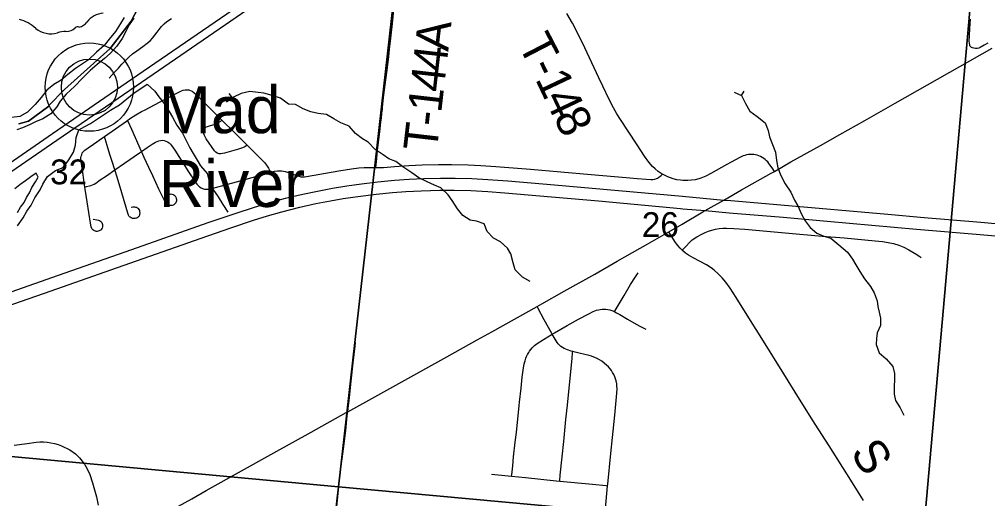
# Model space of a CAD drawing. Extents: x 0 to 1134, y 0 to 440.
# Drawn here: x 378.89 to 427.82, y 155.8 to 180.01 of the extents above; entities that cross this region are included whole.
import ezdxf

# ---------------------------------------------------------------- set-up
doc = ezdxf.new("R2010")
doc.units = 0
for name, color, linetype in [('GM_X_County_Road', 7, 'Continuous'), ('GM_X_County_Road_Text', 7, 'Continuous'), ('GM_X_Interstate_Route', 7, 'Continuous'), ('GM_X_Major_River', 7, 'Continuous'), ('GM_X_Minor_Lake', 7, 'Continuous'), ('GM_X_Minor_River', 7, 'Continuous'), ('GM_X_Rail_Line', 7, 'Continuous'), ('GM_X_Section', 7, 'Continuous'), ('GM_X_Section_Text', 7, 'Continuous'), ('GM_X_State_Shield', 7, 'Continuous'), ('GM_X_Township', 7, 'Continuous'), ('GM_X_Township_Road', 7, 'Continuous'), ('GM_X_Township_Road_Text', 7, 'Continuous'), ('GM_X_Unincorporated', 7, 'Continuous'), ('GM_X_Unincorporated_Location', 7, 'Continuous'), ('GM_X_Unincorporated_Text', 7, 'Continuous')]:
    doc.layers.add(name, color=color, linetype=linetype)

msp = doc.modelspace()

# ---------------------------------------------------------------- linework, layer by layer
at = {"layer": 'GM_X_County_Road'}
for points in [[(417.044, 172.322), (417.874, 172.804), (419.366, 173.631), (420.352, 174.184), (421.619, 174.905), (423.143, 175.77), (428.056, 178.548)], [(411.708, 169.269), (412.388, 169.658), (413.424, 170.281), (413.539, 170.346), (414.482, 170.882), (415.379, 171.392), (416.889, 172.231), (417.044, 172.322)], [(405.062, 165.508), (405.29, 165.634), (406.428, 166.272), (407.971, 167.143), (409.105, 167.789), (410.645, 168.662), (411.708, 169.269)], [(412.382, 168.351), (412.284, 168.449), (412.164, 168.589), (412.054, 168.737), (411.851, 169.049), (411.708, 169.269)], [(421.546, 155.702), (420.901, 156.728), (419.811, 158.464), (419.112, 159.566), (418.32, 160.829), (417.529, 162.094), (416.486, 163.749), (415.746, 164.935), (415.106, 165.963), (414.803, 166.435), (414.585, 166.739), (414.406, 166.956), (414.208, 167.158), (413.994, 167.341), (413.842, 167.453), (413.605, 167.604), (412.947, 167.956), (412.708, 168.098), (412.556, 168.203), (412.414, 168.32), (412.382, 168.351)], [(395.489, 160.188), (397.306, 161.192), (398.821, 162.037), (400.484, 162.958), (402.03, 163.823), (402.764, 164.231), (405.062, 165.508)], [(376.391, 149.279), (377.669, 150.073), (378.462, 150.564), (379.34, 151.094), (380.223, 151.614), (381.025, 152.09), (382.504, 152.954), (383.013, 153.239), (384.909, 154.305), (387.599, 155.792), (388.33, 156.2), (391.754, 158.105), (393.631, 159.158), (395.411, 160.145), (395.489, 160.188)]]:
    msp.add_lwpolyline(points, dxfattribs=at)
at = {"layer": 'GM_X_Interstate_Route'}
for points in [[(377.268, 165.815), (380.873, 167.082), (384.567, 168.375), (388.434, 169.739), (389.843, 170.224), (390.729, 170.51), (391.532, 170.75), (392.341, 170.969), (392.974, 171.124), (393.793, 171.302), (394.707, 171.478), (395.441, 171.602), (396.179, 171.707), (397.011, 171.805), (397.845, 171.883), (398.588, 171.936), (399.332, 171.971), (400.17, 171.99), (400.915, 171.989), (401.752, 171.966), (402.565, 171.924), (403.577, 171.846), (405.931, 171.641), (412.396, 171.068)], [(376.994, 165.078), (380.161, 166.182), (383.853, 167.48), (388.073, 168.96), (389.569, 169.482), (390.719, 169.864), (391.431, 170.084), (392.15, 170.285), (393.054, 170.513), (393.872, 170.699), (394.604, 170.848), (395.247, 170.959), (395.986, 171.065), (396.912, 171.175), (397.747, 171.257), (398.419, 171.311), (399.187, 171.353), (400.136, 171.383), (400.857, 171.383), (401.698, 171.359), (402.556, 171.311), (403.428, 171.239), (405.192, 171.088), (408.163, 170.833), (412.297, 170.452), (412.418, 170.442)], [(412.396, 171.068), (414.482, 170.882), (414.841, 170.851), (417.371, 170.641), (422.773, 170.162), (424.613, 170), (427.47, 169.755), (430.926, 169.447)], [(412.418, 170.442), (413.539, 170.346), (414.765, 170.242), (417.486, 170.007), (419.714, 169.815), (424.224, 169.413), (427.437, 169.137), (432.061, 168.734)]]:
    msp.add_lwpolyline(points, dxfattribs=at)
at = {"layer": 'GM_X_Major_River'}
for points in [[(384.186, 180.099), (383.997, 179.795), (383.748, 179.402), (383.432, 179.009), (383.174, 178.695), (382.789, 178.35), (382.381, 177.971), (382.022, 177.728), (381.732, 177.529), (381.338, 177.219), (381, 176.941), (380.63, 176.71), (380.27, 176.432), (379.999, 176.062), (379.683, 175.704), (379.298, 175.324), (378.905, 175.105), (378.493, 175.046)], [(384.676, 180.066), (384.44, 179.728), (384.286, 179.435), (384.083, 179.04), (383.812, 178.658), (383.484, 178.289), (383.193, 178.033), (382.821, 177.722), (382.472, 177.422), (382.063, 177.02), (381.689, 176.629), (381.258, 176.228), (380.954, 175.881), (380.776, 175.588), (380.483, 175.23), (380.078, 174.988), (379.698, 174.836), (379.409, 174.683), (379.04, 174.52), (378.753, 174.435)]]:
    msp.add_lwpolyline(points, dxfattribs=at)
at = {"layer": 'GM_X_Minor_Lake'}
msp.add_lwpolyline([(378.789, 170.255), (378.952, 170.515), (379.125, 170.752), (379.242, 171.002), (379.394, 171.239), (379.522, 171.522), (379.697, 171.793), (379.837, 172.042), (379.736, 172.237), (379.461, 172.058), (379.196, 171.845), (378.92, 171.655), (378.667, 171.453)], dxfattribs=at)
at = {"layer": 'GM_X_Minor_River'}
for points in [[(378.803, 169.572), (379.082, 169.99), (379.268, 170.318), (379.488, 170.623), (379.664, 170.985), (379.942, 171.392), (380.071, 171.686), (380.315, 172.071), (380.707, 172.373), (381.107, 172.517), (381.397, 172.912), (381.618, 173.297), (381.725, 173.66), (381.764, 174.047), (381.894, 174.421), (382.204, 174.588), (382.491, 174.755), (382.882, 175.024), (383.192, 175.225), (383.491, 175.427), (383.95, 175.695), (384.318, 175.998), (384.698, 176.289), (384.985, 176.48), (385.353, 176.737), (385.736, 176.379), (385.938, 176.092), (386.184, 175.77), (386.464, 175.357), (386.62, 175.059), (386.843, 174.657), (387.134, 174.255), (387.357, 173.82), (387.501, 173.522), (387.68, 173.235), (387.87, 172.902), (388.049, 172.615), (388.374, 172.224), (388.483, 171.824), (388.672, 171.423), (388.929, 171.044), (389.164, 170.654), (389.421, 170.264)], [(404.694, 166.769), (404.309, 166.978), (403.949, 167.358), (403.851, 167.712), (403.72, 168.158), (403.564, 168.445), (403.203, 168.768), (402.852, 168.954), (402.537, 169.288), (402.371, 169.678), (401.985, 169.807), (401.678, 169.857), (401.305, 170.1), (401.024, 170.434), (400.767, 170.858), (400.566, 171.146), (400.183, 171.503), (399.865, 171.632), (399.491, 171.807), (399.083, 171.995), (398.722, 172.261), (398.315, 172.528), (397.92, 172.828), (397.568, 172.958), (397.274, 173.166), (396.867, 173.433), (396.519, 173.802), (396.225, 173.976), (395.875, 174.242), (395.549, 174.611), (395.141, 174.786), (394.778, 174.984), (394.405, 175.194), (393.984, 175.244), (393.62, 175.34), (393.235, 175.481), (392.839, 175.714), (392.486, 175.729), (392.09, 176.03), (391.659, 176.16), (391.25, 176.279), (390.954, 176.305), (390.533, 176.368), (390.099, 176.259), (389.709, 176.081), (389.353, 175.824)], [(389.659, 176.045), (389.484, 176.255)], [(415.011, 176.329), (415.384, 176.154), (415.585, 175.764), (415.796, 175.374), (416.169, 175.108), (416.575, 174.773), (416.73, 174.395), (416.795, 174.075), (416.949, 173.686), (417.093, 173.297), (417.156, 172.875), (417.22, 172.499), (417.375, 172.121), (417.586, 171.697), (417.877, 171.284), (418.066, 170.871), (418.222, 170.585), (418.41, 170.172), (418.6, 169.829), (418.858, 169.495), (419.185, 169.207), (419.536, 169.054), (419.9, 168.959), (420.306, 168.624), (420.745, 168.243), (420.992, 167.898), (421.159, 167.612), (421.36, 167.279), (421.606, 166.9), (421.909, 166.509), (422.088, 166.188), (422.231, 165.788), (422.273, 165.503), (422.338, 165.217), (422.402, 164.92), (422.398, 164.545), (422.245, 164.171), (422.196, 163.886), (422.192, 163.579), (422.347, 163.167), (422.696, 162.867), (423.033, 162.476), (423.12, 162.11), (423.116, 161.803), (423.089, 161.484), (423.096, 161.074), (423.172, 160.754), (423.395, 160.387), (423.584, 160.02)], [(415.384, 176.154), (415.522, 176.379)]]:
    msp.add_lwpolyline(points, dxfattribs=at)
at = {"layer": 'GM_X_Rail_Line'}
for points in [[(375.894, 171.03), (380.56, 174.234), (384.557, 176.98), (393.276, 182.973), (395.428, 184.322), (397.021, 185.247), (398.298, 185.933), (399.61, 186.564), (401.142, 187.229), (404.951, 188.808), (408.826, 190.405), (412.333, 191.853), (415.182, 193.009), (416.056, 193.314), (416.872, 193.561), (418.36, 193.986), (419.437, 194.344), (420.301, 194.658), (421.456, 195.143)], [(366.276, 163.905), (370.435, 166.769), (372.873, 168.451), (376.123, 170.702), (380.788, 173.905), (384.784, 176.652), (393.497, 182.64), (395.636, 183.98), (397.217, 184.899), (398.481, 185.578), (399.777, 186.201), (401.299, 186.861), (405.104, 188.439), (408.98, 190.036), (412.486, 191.484), (419.437, 194.344)]]:
    msp.add_lwpolyline(points, dxfattribs=at)
at = {"layer": 'GM_X_Section'}
for points in [[(367.659, 189.293), (398.424, 186.464), (395.015, 156.4), (364.647, 159.213)], [(398.424, 186.464), (427.217, 183.893), (424.544, 153.681), (395.015, 156.4)], [(427.217, 183.893), (458.022, 181.403), (454.792, 151.155), (424.544, 153.681)], [(364.647, 159.213), (395.015, 156.4), (391.97, 126.316), (362.32, 129.251), (361.662, 129.318)], [(395.015, 156.4), (424.544, 153.681), (421.82, 123.821), (392.378, 126.276), (391.97, 126.316)]]:
    msp.add_lwpolyline(points, close=True, dxfattribs=at)
at = {"layer": 'GM_X_State_Shield'}
for centre, radius, start, end in [((383.217, 179.174), 1.149, 94.4031, 142.5768), ((378.425, 178.162), 1.895, 47.1842, 75.836), ((381.258, 180.034), 0.641, 268.777, 315.5493), ((381.838, 179.452), 0.18, 65.7517, 132.6484), ((381.761, 180.278), 0.678, 282.8732, 323.2771), ((380.475, 180.483), 1.203, 230.7004, 286.2918), ((381.17, 178.408), 0.988, 85.6951, 111.2099)]:
    msp.add_arc(centre, radius, start, end, dxfattribs=at)
at = {"layer": 'GM_X_Township'}
for points in [[(378.863, 174.726), (379.352, 174.86), (380.372, 175.614), (380.372, 175.658), (381.171, 176.457), (383.479, 178.541), (384.544, 179.917), (384.899, 180.583)], [(384.899, 180.583), (384.544, 179.917), (383.479, 178.541), (381.171, 176.457), (380.372, 175.658), (380.372, 175.614), (379.352, 174.86), (378.863, 174.726)]]:
    msp.add_lwpolyline(points, dxfattribs=at)
at = {"layer": 'GM_X_Township_Road'}
for p, q in [((402.742, 157.039), (403.767, 156.936)), ((408.51, 155.289), (408.613, 156.451))]:
    msp.add_line(p, q, dxfattribs=at)
for points in [[(396.91, 172.531), (396.947, 172.981), (396.99, 173.379), (397.022, 173.654), (397.054, 173.928), (397.085, 174.196), (397.118, 174.47), (397.162, 174.833), (397.181, 175.009), (397.192, 175.096), (397.201, 175.189), (397.212, 175.278), (397.232, 175.461), (397.242, 175.551), (397.261, 175.734), (397.313, 176.192), (397.491, 177.578), (397.555, 178.134), (397.598, 178.504), (397.664, 179.058), (397.749, 179.799), (397.869, 181.004)], [(410.103, 173.673), (410.07, 173.723), (409.262, 174.948), (409.079, 175.24), (408.912, 175.536), (408.701, 175.951), (408.376, 176.628), (408.177, 177.05), (407.823, 177.811), (407.466, 178.57), (407.101, 179.324), (406.839, 179.815), (406.563, 180.302)], [(383.425, 177.03), (383.685, 177.329), (383.894, 177.55), (384.075, 177.751), (384.308, 177.987), (384.442, 178.118), (384.611, 178.266), (384.827, 178.422), (385.129, 178.631), (385.353, 178.799), (385.497, 178.919), (385.623, 179.059), (385.737, 179.208), (385.846, 179.357), (385.958, 179.503), (386.078, 179.642), (386.207, 179.773), (386.347, 179.893), (386.57, 180.057)], [(427.822, 178.807), (427.642, 178.696), (427.446, 178.58), (427.368, 178.549), (427.297, 178.536), (427.211, 178.536), (427.116, 178.548), (427.055, 178.562), (427.008, 178.586), (426.958, 178.63), (426.929, 178.669), (426.913, 178.716), (426.896, 178.808), (426.894, 178.902), (426.902, 179.182), (426.928, 179.557), (426.956, 180.025)], [(384.365, 174.912), (384.461, 174.982), (384.772, 175.18), (385.067, 175.352), (385.207, 175.428), (386.254, 175.973), (386.917, 176.314), (387.085, 176.394), (387.172, 176.426), (387.263, 176.446), (387.356, 176.451), (387.445, 176.445), (387.529, 176.421), (387.621, 176.377), (387.709, 176.309), (387.833, 176.197), (388.165, 175.87), (388.359, 175.67), (389.091, 174.952), (389.129, 174.914)], [(383.188, 174.093), (384.31, 174.872), (384.365, 174.912)], [(385.064, 173.333), (384.758, 174.023), (384.573, 174.444), (384.393, 174.849), (384.365, 174.912)], [(390.416, 173.639), (390.358, 173.611), (390.278, 173.571), (390.162, 173.52), (389.964, 173.45), (389.253, 173.245), (389.162, 173.225), (389.071, 173.215), (388.978, 173.219), (388.889, 173.243), (388.812, 173.293), (388.752, 173.363), (388.337, 173.976), (388.241, 174.134), (388.209, 174.221), (388.201, 174.313), (388.217, 174.404), (388.257, 174.487), (388.32, 174.554), (388.399, 174.603), (388.497, 174.632), (388.661, 174.679), (388.799, 174.716), (388.89, 174.755), (388.952, 174.792), (389.068, 174.872), (389.129, 174.914)], [(389.129, 174.914), (389.755, 174.299), (390.348, 173.706), (390.416, 173.639)], [(382.195, 171.539), (382.145, 171.899), (382.095, 172.268), (382.023, 172.726), (382.011, 172.814), (381.999, 172.938), (382.003, 173.025), (382.015, 173.093), (382.039, 173.169), (382.071, 173.257), (382.122, 173.337), (382.202, 173.408), (382.366, 173.524), (382.636, 173.707), (383.085, 174.021), (383.188, 174.093)], [(383.711, 172.401), (383.58, 172.833), (383.468, 173.187), (383.329, 173.627), (383.222, 173.978), (383.188, 174.093)], [(385.064, 173.333), (385.352, 173.529), (385.594, 173.695), (385.765, 173.796), (385.851, 173.838), (385.939, 173.87), (386.027, 173.891), (386.115, 173.898), (386.204, 173.888), (386.293, 173.86), (386.376, 173.819), (386.453, 173.766), (386.523, 173.705), (386.585, 173.635), (386.744, 173.406), (387.443, 172.302), (387.753, 171.836), (387.862, 171.685), (387.924, 171.615), (387.991, 171.551), (388.068, 171.497), (388.152, 171.458), (388.243, 171.436), (388.336, 171.429), (388.429, 171.433), (388.613, 171.46), (390.051, 171.848), (391.567, 172.279)], [(383.711, 172.401), (384.206, 172.741), (384.968, 173.266), (385.064, 173.333)], [(386.333, 171.142), (386.379, 171.16), (386.433, 171.174), (386.504, 171.184), (386.553, 171.186), (386.595, 171.182), (386.66, 171.162), (386.691, 171.147), (386.719, 171.129), (386.761, 171.088), (386.802, 171.029), (386.818, 170.965), (386.829, 170.901), (386.824, 170.846), (386.811, 170.791), (386.792, 170.745), (386.759, 170.705), (386.726, 170.667), (386.691, 170.642), (386.656, 170.623), (386.612, 170.607), (386.567, 170.598), (386.519, 170.599), (386.474, 170.605), (386.427, 170.622), (386.39, 170.642), (386.322, 170.705), (386.269, 170.782), (386.223, 170.863), (385.944, 171.434), (385.636, 172.099), (385.439, 172.52), (385.201, 173.025), (385.064, 173.333)], [(390.416, 173.639), (391.078, 172.987), (391.27, 172.784), (391.386, 172.638), (391.486, 172.482), (391.527, 172.391), (391.567, 172.279)], [(411.393, 172.181), (411.321, 172.221), (411.166, 172.329), (411.02, 172.45), (410.886, 172.583), (410.706, 172.799), (410.486, 173.103), (410.103, 173.673)], [(417.044, 172.322), (416.924, 172.504), (416.822, 172.659), (416.767, 172.732), (416.708, 172.802), (416.644, 172.868), (416.577, 172.929), (416.504, 172.984), (416.428, 173.033), (416.348, 173.076), (416.264, 173.113), (416.178, 173.142), (416.09, 173.164), (416.001, 173.179), (415.91, 173.185), (415.819, 173.184), (415.729, 173.175), (415.639, 173.159), (415.551, 173.137), (415.464, 173.108), (415.296, 173.035), (414.641, 172.681), (413.828, 172.222), (413.578, 172.094), (413.32, 171.98), (413.23, 171.949), (413.046, 171.903), (412.859, 171.876), (412.671, 171.865), (412.482, 171.865), (412.419, 171.869)], [(382.195, 171.539), (382.286, 171.561), (382.437, 171.598), (382.5, 171.611), (382.587, 171.644), (382.669, 171.687), (382.749, 171.735), (382.979, 171.893), (383.285, 172.107), (383.711, 172.401)], [(384.541, 170.528), (384.62, 170.533), (384.712, 170.532), (384.762, 170.527), (384.809, 170.512), (384.853, 170.485), (384.892, 170.449), (384.927, 170.401), (384.952, 170.347), (384.967, 170.283), (384.97, 170.243), (384.969, 170.197), (384.964, 170.161), (384.953, 170.119), (384.939, 170.083), (384.92, 170.052), (384.894, 170.026), (384.87, 170.005), (384.844, 169.986), (384.811, 169.971), (384.775, 169.957), (384.73, 169.949), (384.678, 169.944), (384.647, 169.944), (384.602, 169.952), (384.547, 169.974), (384.492, 170.007), (384.462, 170.032), (384.443, 170.055), (384.422, 170.085), (384.404, 170.121), (384.371, 170.217), (384.07, 171.242), (383.823, 172.031), (383.711, 172.401)], [(391.567, 172.279), (391.787, 172.335), (391.93, 172.359), (392.034, 172.363), (392.144, 172.358), (392.233, 172.346), (392.321, 172.327), (392.494, 172.272), (392.752, 172.17), (393.016, 172.078), (393.109, 172.056), (393.205, 172.047), (393.3, 172.052), (393.393, 172.064), (395.037, 172.352), (395.676, 172.458), (396.043, 172.503), (396.319, 172.524), (396.607, 172.531), (396.91, 172.531)], [(396.91, 172.531), (397.05, 172.526), (397.174, 172.527), (397.297, 172.531), (397.854, 172.575), (398.569, 172.623), (399.241, 172.651), (400.077, 172.671), (400.729, 172.672), (401.566, 172.66), (402.216, 172.633), (402.959, 172.583), (404.722, 172.435), (407.784, 172.17), (409.546, 172.016), (410.103, 171.963), (410.569, 171.93), (410.797, 171.918), (410.895, 171.923), (411.01, 171.941), (411.092, 171.964), (411.145, 171.989), (411.194, 172.02), (411.27, 172.079), (411.327, 172.127), (411.393, 172.181)], [(412.419, 171.869), (412.294, 171.878), (412.107, 171.909), (411.925, 171.957), (411.659, 172.052), (411.486, 172.129), (411.393, 172.181)], [(382.615, 169.918), (382.796, 169.887), (382.885, 169.862), (382.935, 169.841), (382.982, 169.815), (383.02, 169.786), (383.052, 169.738), (383.067, 169.7), (383.082, 169.644), (383.087, 169.582), (383.082, 169.522), (383.07, 169.468), (383.055, 169.436), (383.024, 169.394), (382.998, 169.367), (382.96, 169.342), (382.918, 169.321), (382.865, 169.303), (382.82, 169.294), (382.772, 169.293), (382.728, 169.3), (382.682, 169.317), (382.646, 169.339), (382.603, 169.37), (382.571, 169.41), (382.553, 169.445), (382.519, 169.532), (382.478, 169.715), (382.311, 170.795), (382.209, 171.438), (382.195, 171.539)], [(412.382, 168.351), (412.561, 168.536), (412.756, 168.738), (412.896, 168.864), (413.126, 169.021), (413.37, 169.159), (413.538, 169.239), (413.711, 169.307), (413.889, 169.365), (414.069, 169.412), (414.252, 169.444), (414.438, 169.461), (414.624, 169.465), (414.996, 169.448), (415.553, 169.401), (417.596, 169.223), (419.451, 169.058), (420.566, 168.966), (422.143, 168.826), (422.514, 168.787), (422.79, 168.744), (423.063, 168.683), (423.329, 168.599), (423.588, 168.493), (423.837, 168.367), (424.24, 168.133), (424.318, 168.084), (424.393, 168.028), (424.455, 167.96)], [(408.974, 165.241), (409.006, 165.296), (409.445, 166.058), (409.772, 166.607), (410.032, 166.996), (410.158, 167.196)], [(405.815, 164.105), (405.777, 164.171), (405.418, 164.827), (405.098, 165.439), (405.062, 165.508)], [(405.815, 164.105), (405.928, 164.173), (406.577, 164.539), (407.144, 164.857), (407.632, 165.123), (407.884, 165.243), (408.06, 165.31), (408.152, 165.336), (408.245, 165.356), (408.34, 165.367), (408.435, 165.37), (408.531, 165.365), (408.625, 165.351), (408.731, 165.327), (408.831, 165.299), (408.922, 165.265), (408.974, 165.241)], [(408.974, 165.241), (409.068, 165.19), (409.232, 165.098), (409.628, 164.858), (410.053, 164.618), (410.279, 164.495), (410.541, 164.355)], [(403.767, 156.936), (403.773, 157.003), (403.818, 157.452), (403.867, 157.909), (403.95, 158.656), (404.009, 159.141), (404.15, 160.498), (404.171, 160.663), (404.243, 161.381), (404.296, 161.937), (404.341, 162.293), (404.403, 162.615), (404.448, 162.76), (404.49, 162.898), (404.517, 162.972), (404.573, 163.082), (404.627, 163.171), (404.675, 163.246), (404.735, 163.328), (404.811, 163.421), (404.915, 163.532), (405.06, 163.639), (405.368, 163.841), (405.815, 164.105)], [(406.851, 163.223), (406.774, 163.243), (406.585, 163.307), (406.416, 163.388), (406.336, 163.436), (406.26, 163.49), (406.189, 163.551), (406.125, 163.618), (406.066, 163.691), (405.963, 163.847), (405.815, 164.105)], [(395.489, 160.188), (395.512, 160.349), (395.572, 160.904), (395.66, 161.738), (395.76, 162.664), (395.857, 163.497), (395.874, 163.682)], [(406.196, 156.683), (406.199, 156.72), (406.223, 156.988), (406.321, 157.917), (406.396, 158.684), (406.502, 159.791), (406.581, 160.519), (406.818, 162.885), (406.845, 163.16), (406.851, 163.223)], [(408.613, 156.451), (408.621, 156.532), (408.782, 158.085), (408.862, 158.892), (408.983, 160.007), (409.086, 161.129), (409.096, 161.338), (409.089, 161.499), (409.074, 161.595), (409.043, 161.751), (409.013, 161.846), (408.973, 161.952), (408.93, 162.065), (408.87, 162.176), (408.809, 162.264), (408.737, 162.354), (408.656, 162.45), (408.565, 162.543), (408.467, 162.631), (408.326, 162.737), (408.206, 162.815), (408.055, 162.893), (407.924, 162.951), (407.8, 162.993), (407.68, 163.031), (407.473, 163.082), (407.171, 163.147), (406.978, 163.192), (406.851, 163.223)], [(394.188, 148.204), (394.391, 150.266), (394.524, 151.563), (394.609, 152.582), (394.716, 153.594), (394.794, 154.352), (394.841, 154.895), (394.954, 155.818), (395.088, 156.929), (395.268, 158.315), (395.384, 159.239), (395.46, 159.981), (395.489, 160.188)], [(378.634, 158.493), (379.279, 158.588), (379.74, 158.649), (379.926, 158.662), (380.112, 158.662), (380.297, 158.648), (380.482, 158.622), (380.664, 158.582), (380.842, 158.529), (381.015, 158.462), (381.439, 158.27), (381.719, 158.055), (381.922, 157.852), (382.173, 157.54), (382.308, 157.297), (382.444, 157.012), (382.579, 156.592), (382.782, 155.895), (382.877, 155.468)], [(403.767, 156.936), (404.46, 156.867), (406.023, 156.699), (406.196, 156.683)], [(406.196, 156.683), (407.857, 156.521), (408.545, 156.458), (408.613, 156.451)]]:
    msp.add_lwpolyline(points, dxfattribs=at)
at = {"layer": 'GM_X_Unincorporated'}
for radius in [2.232, 1.415]:
    msp.add_circle((382.426, 176.585), radius, dxfattribs=at)
at = {"layer": 'GM_X_Unincorporated_Location'}
msp.add_line((382.426, 176.585), (382.426, 176.585), dxfattribs=at)

# ---------------------------------------------------------------- texts
at = {"layer": 'GM_X_County_Road_Text'}
msp.add_text('S', height=1.705, rotation=302.6588, dxfattribs=at).set_placement((420.847, 158.122))
at = {"layer": 'GM_X_Section_Text'}
for s, p in [('32', (380.444, 171.674)), ('26', (410.344, 169.011))]:
    msp.add_text(s, height=1.2557, rotation=0, dxfattribs=at).set_placement(p)
at = {"layer": 'GM_X_Township_Road_Text'}
for s, rotation, p in [('A', 83.5872, (400.56, 178.358)), ('T', 297.3346, (404.055, 178.751)), ('4', 83.5399, (400.442, 177.321)), ('-', 295.7342, (404.634, 177.63)), ('4', 83.4729, (400.324, 176.284)), ('1', 295.3687, (404.937, 177.002)), ('1', 83.44, (400.204, 175.248)), ('4', 295.3965, (405.387, 176.052)), ('-', 83.421, (400.125, 174.559)), ('8', 296.4889, (405.853, 175.072)), ('T', 83.4171, (399.979, 173.294))]:
    msp.add_text(s, height=1.705, rotation=rotation, dxfattribs=at).set_placement(p)
at = {"layer": 'GM_X_Unincorporated_Text'}
for s, p in [('Mad', (385.932, 174.258)), ('River', (385.932, 170.533))]:
    msp.add_text(s, height=2.3693, rotation=0, dxfattribs=at).set_placement(p)

doc.saveas('drawing.dxf')
